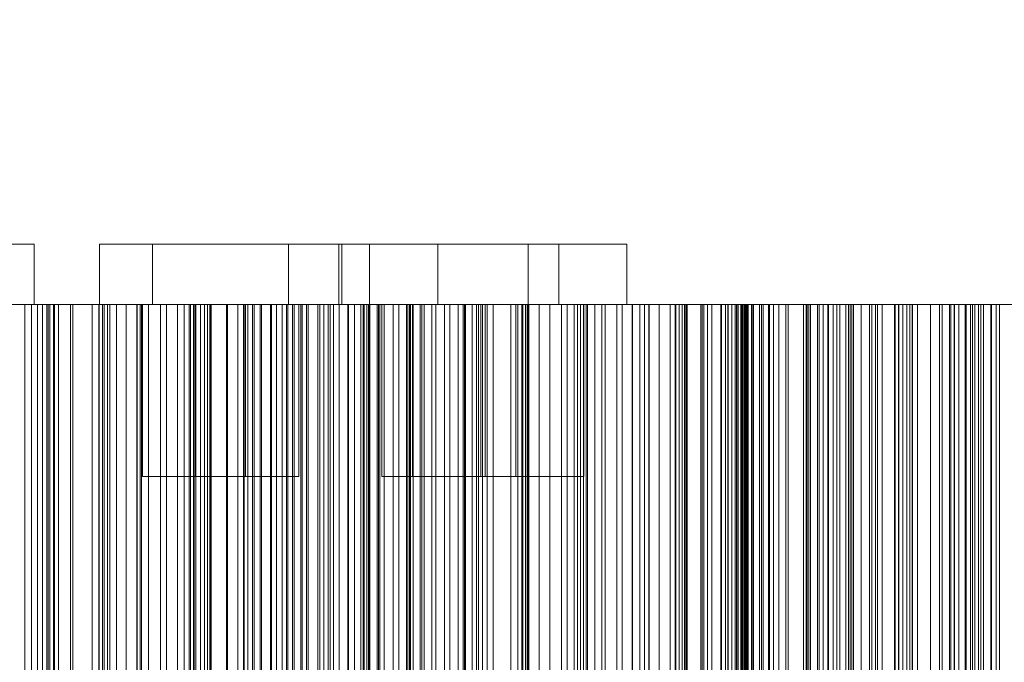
# Model space of a CAD drawing. Header units: millimetres. Extents: x -2233 to 61924, y -68080 to 6847.
# Tile 642 of 656: x 25276 to 25505, y -17333 to -17184. Entities that reach past the tile are written whole.
import ezdxf

# ---------------------------------------------------------------- set-up
doc = ezdxf.new("R2010")
doc.units = ezdxf.units.MM
doc.layers.add('COTAS_P', color=1, linetype='Continuous', lineweight=0)
doc.layers.add('superior_briquetadora', color=7, linetype='Continuous', lineweight=0)
doc.dimstyles.new('R19_100', dxfattribs={"dimtxt": 250, "dimasz": 150, "dimexe": 150, "dimexo": 80, "dimgap": 100, "dimtad": 1, "dimtih": 1, "dimtoh": 1, "dimdsep": 46, "dimcen": 0.09, "dimadec": 0, "dimazin": 0, "dimtfac": 1, "dimtdec": 4, "dimtofl": 0, "dimtmove": 0, "dimatfit": 3, "dimfxl": 1, "dimtolj": 1, "dimtzin": 0, "dimarcsym": 0})

# ---------------------------------------------------------------- blocks, each defined once
blk = doc.blocks.new('DIM_R28_34')
at = {"layer": 'COTAS_P'}
for p, q in [((24250.07, -17080), (24400.07, -17035)), ((26750.07, -17080), (26600.07, -17035)), ((24250.07, -17980), (24250.07, -17080)), ((24250.07, -17080), (26750.07, -17080)), ((24250.07, -17080), (24400.07, -17125)), ((26750.07, -17080), (26600.07, -17125)), ((26750.07, -17980), (26750.07, -17080))]:
    blk.add_line(p, q, dxfattribs=at)
blk.add_text('2500 P', height=250, dxfattribs=at).set_placement((25500.07, -16980))

msp = doc.modelspace()

# ---------------------------------------------------------------- linework, layer by layer
at = {"layer": 'superior_briquetadora'}
for p, q in [((25276.511, -17236), (25270.039, -17236)), ((25271.727, -17236), (25277.448, -17236)), ((25279.156, -17236), (25276.511, -17236)), ((25277.448, -17236), (25279.156, -17236)), ((25279.156, -17236), (25279.156, -17250)), ((25294.345, -17236), (25296.989, -17236)), ((25294.345, -17236), (25294.345, -17250)), ((25296.053, -17236), (25294.345, -17236)), ((25301.774, -17236), (25296.053, -17236)), ((25296.989, -17236), (25303.462, -17236)), ((25310.377, -17236), (25301.774, -17236)), ((25303.462, -17236), (25312.481, -17236)), ((25306.668, -17236), (25309.313, -17236)), ((25306.668, -17236), (25306.668, -17250)), ((25308.376, -17236), (25306.668, -17236)), ((25314.098, -17236), (25308.376, -17236)), ((25309.313, -17236), (25315.785, -17236)), ((25320.156, -17236), (25310.377, -17236)), ((25312.481, -17236), (25322.261, -17236)), ((25322.7, -17236), (25314.098, -17236)), ((25315.785, -17236), (25324.805, -17236)), ((25329.175, -17236), (25320.156, -17236)), ((25322.261, -17236), (25330.863, -17236)), ((25332.479, -17236), (25322.7, -17236)), ((25324.805, -17236), (25334.584, -17236)), ((25335.648, -17236), (25329.175, -17236)), ((25330.863, -17236), (25336.584, -17236)), ((25341.498, -17236), (25332.479, -17236)), ((25334.584, -17236), (25343.186, -17236)), ((25338.292, -17236), (25335.648, -17236)), ((25336.584, -17236), (25338.292, -17236)), ((25338.292, -17236), (25338.292, -17250)), ((25347.971, -17236), (25341.498, -17236)), ((25343.186, -17236), (25348.908, -17236)), ((25350.615, -17236), (25347.971, -17236)), ((25348.908, -17236), (25350.615, -17236)), ((25349.959, -17236), (25352.603, -17236)), ((25349.959, -17236), (25349.959, -17250)), ((25351.667, -17236), (25349.959, -17236)), ((25350.615, -17236), (25350.615, -17250)), ((25357.388, -17236), (25351.667, -17236)), ((25352.603, -17236), (25359.076, -17236)), ((25357.074, -17236), (25359.718, -17236)), ((25357.074, -17236), (25357.074, -17250)), ((25358.782, -17236), (25357.074, -17236)), ((25365.991, -17236), (25357.388, -17236)), ((25364.503, -17236), (25358.782, -17236)), ((25359.076, -17236), (25368.095, -17236)), ((25359.718, -17236), (25366.191, -17236)), ((25373.105, -17236), (25364.503, -17236)), ((25375.77, -17236), (25365.991, -17236)), ((25366.191, -17236), (25375.21, -17236)), ((25368.095, -17236), (25377.874, -17236)), ((25372.919, -17236), (25375.564, -17236)), ((25372.919, -17236), (25372.919, -17250)), ((25374.627, -17236), (25372.919, -17236)), ((25382.884, -17236), (25373.105, -17236)), ((25380.349, -17236), (25374.627, -17236)), ((25375.21, -17236), (25384.989, -17236)), ((25375.564, -17236), (25382.037, -17236)), ((25384.789, -17236), (25375.77, -17236)), ((25377.874, -17236), (25386.477, -17236)), ((25388.951, -17236), (25380.349, -17236)), ((25382.037, -17236), (25391.056, -17236)), ((25391.904, -17236), (25382.884, -17236)), ((25391.262, -17236), (25384.789, -17236)), ((25384.989, -17236), (25393.592, -17236)), ((25386.477, -17236), (25392.198, -17236)), ((25398.73, -17236), (25388.951, -17236)), ((25391.056, -17236), (25400.835, -17236)), ((25393.906, -17236), (25391.262, -17236)), ((25398.376, -17236), (25391.904, -17236)), ((25392.198, -17236), (25393.906, -17236)), ((25393.592, -17236), (25399.313, -17236)), ((25393.906, -17236), (25393.906, -17250)), ((25401.021, -17236), (25398.376, -17236)), ((25407.749, -17236), (25398.73, -17236)), ((25399.313, -17236), (25401.021, -17236)), ((25400.835, -17236), (25409.437, -17236)), ((25401.021, -17236), (25401.021, -17250)), ((25414.222, -17236), (25407.749, -17236)), ((25409.437, -17236), (25415.159, -17236)), ((25416.866, -17236), (25414.222, -17236)), ((25415.159, -17236), (25416.866, -17236)), ((25416.866, -17236), (25416.866, -17250)), ((25282.914, -17250), (25264.374, -17250)), ((25283.083, -17250), (25264.447, -17250)), ((25276.511, -17250), (25270.039, -17250)), ((25271.727, -17250), (25277.448, -17250)), ((25273.758, -17250), (25291.754, -17250)), ((25273.771, -17250), (25283.72, -17250)), ((25273.88, -17250), (25291.968, -17250)), ((25284.84, -17250), (25274.69, -17250)), ((25275.231, -17250), (25276.976, -17250)), ((25279.156, -17250), (25276.511, -17250)), ((25276.976, -17250), (25276.976, -17450)), ((25276.976, -17250), (25278.547, -17250)), ((25277.448, -17250), (25279.156, -17250)), ((25278.547, -17250), (25278.547, -17450)), ((25278.547, -17250), (25279.935, -17250)), ((25279.935, -17250), (25279.935, -17450)), ((25279.935, -17250), (25281.127, -17250)), ((25281.127, -17250), (25281.127, -17450)), ((25281.127, -17250), (25282.104, -17250)), ((25282.104, -17250), (25282.104, -17450)), ((25282.104, -17250), (25282.839, -17250)), ((25282.402, -17250), (25283.936, -17250)), ((25283.654, -17250), (25282.402, -17250)), ((25282.402, -17450), (25282.402, -17250)), ((25282.839, -17250), (25282.839, -17450)), ((25282.839, -17250), (25292.641, -17250)), ((25300.193, -17250), (25282.914, -17250)), ((25300.45, -17250), (25283.083, -17250)), ((25287.643, -17250), (25283.654, -17250)), ((25283.654, -17450), (25283.654, -17250)), ((25283.72, -17250), (25295.458, -17250)), ((25283.72, -17450), (25283.72, -17250)), ((25283.936, -17250), (25288.197, -17250)), ((25283.936, -17450), (25283.936, -17250)), ((25296.735, -17250), (25284.84, -17250)), ((25284.84, -17450), (25284.84, -17250)), ((25294.218, -17250), (25287.643, -17250)), ((25287.643, -17450), (25287.643, -17250)), ((25288.197, -17250), (25295.022, -17250)), ((25288.197, -17450), (25288.197, -17250)), ((25291.754, -17250), (25308.148, -17250)), ((25291.968, -17250), (25308.446, -17250)), ((25292.641, -17250), (25292.641, -17450)), ((25292.641, -17250), (25294.291, -17250)), ((25303.124, -17250), (25294.218, -17250)), ((25294.218, -17450), (25294.218, -17250)), ((25294.291, -17250), (25294.291, -17450)), ((25294.291, -17250), (25296.183, -17250)), ((25294.345, -17250), (25296.989, -17250)), ((25296.053, -17250), (25294.345, -17250)), ((25295.022, -17250), (25304.148, -17250)), ((25295.022, -17450), (25295.022, -17250)), ((25295.458, -17250), (25308.534, -17250)), ((25295.458, -17450), (25295.458, -17250)), ((25301.774, -17250), (25296.053, -17250)), ((25296.183, -17250), (25296.183, -17450)), ((25296.183, -17250), (25298.287, -17250)), ((25309.92, -17250), (25296.735, -17250)), ((25296.735, -17450), (25296.735, -17250)), ((25296.989, -17250), (25303.462, -17250)), ((25298.287, -17250), (25298.287, -17450)), ((25298.287, -17250), (25300.584, -17250)), ((25315.544, -17250), (25300.193, -17250)), ((25315.88, -17250), (25300.45, -17250)), ((25300.584, -17250), (25300.584, -17450)), ((25300.584, -17250), (25303.063, -17250)), ((25310.377, -17250), (25301.774, -17250)), ((25303.063, -17250), (25303.063, -17450)), ((25303.063, -17250), (25305.712, -17250)), ((25314.019, -17250), (25303.124, -17250)), ((25303.124, -17450), (25303.124, -17250)), ((25303.462, -17250), (25312.481, -17250)), ((25303.834, -17480), (25303.834, -17250)), ((25304.804, -17250), (25303.834, -17250)), ((25303.834, -17250), (25305.336, -17250)), ((25304.148, -17250), (25315.224, -17250)), ((25304.148, -17450), (25304.148, -17250)), ((25304.333, -17250), (25305.775, -17250)), ((25304.333, -17250), (25304.333, -17290)), ((25305.264, -17250), (25304.333, -17250)), ((25308.055, -17250), (25304.804, -17250)), ((25308.385, -17250), (25305.264, -17250)), ((25305.336, -17250), (25309.014, -17250)), ((25305.712, -17250), (25305.712, -17450)), ((25305.712, -17250), (25315.467, -17250)), ((25305.775, -17250), (25309.306, -17250)), ((25306.668, -17250), (25309.313, -17250)), ((25308.376, -17250), (25306.668, -17250)), ((25312.942, -17250), (25308.055, -17250)), ((25308.148, -17250), (25322.31, -17250)), ((25314.098, -17250), (25308.376, -17250)), ((25313.077, -17250), (25308.385, -17250)), ((25308.446, -17250), (25322.681, -17250)), ((25308.534, -17250), (25312.473, -17250)), ((25308.534, -17450), (25308.534, -17250)), ((25309.014, -17250), (25314.138, -17250)), ((25309.306, -17250), (25314.226, -17250)), ((25309.313, -17250), (25315.785, -17250)), ((25323.886, -17250), (25309.92, -17250)), ((25309.92, -17450), (25309.92, -17250)), ((25320.156, -17250), (25310.377, -17250)), ((25312.473, -17250), (25316.385, -17250)), ((25312.473, -17450), (25312.473, -17250)), ((25312.481, -17250), (25322.261, -17250)), ((25318.499, -17250), (25312.942, -17250)), ((25318.412, -17250), (25313.077, -17250)), ((25326.486, -17250), (25314.019, -17250)), ((25314.019, -17450), (25314.019, -17250)), ((25322.7, -17250), (25314.098, -17250)), ((25314.138, -17250), (25319.695, -17250)), ((25314.226, -17250), (25319.56, -17250)), ((25315.224, -17250), (25327.824, -17250)), ((25315.224, -17450), (25315.224, -17250)), ((25315.467, -17250), (25315.467, -17450)), ((25315.467, -17250), (25316.732, -17250)), ((25328.38, -17250), (25315.544, -17250)), ((25315.785, -17250), (25324.805, -17250)), ((25328.782, -17250), (25315.88, -17250)), ((25316.157, -17480), (25316.157, -17250)), ((25317.127, -17250), (25316.157, -17250)), ((25316.157, -17250), (25317.659, -17250)), ((25316.385, -17250), (25320.266, -17250)), ((25316.385, -17450), (25316.385, -17250)), ((25316.656, -17250), (25318.099, -17250)), ((25316.656, -17250), (25316.656, -17290)), ((25317.588, -17250), (25316.656, -17250)), ((25316.732, -17250), (25316.732, -17450)), ((25316.732, -17250), (25317.824, -17250)), ((25320.378, -17250), (25317.127, -17250)), ((25320.709, -17250), (25317.588, -17250)), ((25317.659, -17250), (25321.337, -17250)), ((25317.824, -17250), (25317.824, -17450)), ((25317.824, -17250), (25318.735, -17250)), ((25318.099, -17250), (25321.629, -17250)), ((25323.331, -17250), (25318.412, -17250)), ((25323.623, -17250), (25318.499, -17250)), ((25318.735, -17250), (25318.735, -17450)), ((25318.735, -17250), (25319.451, -17250)), ((25319.451, -17250), (25319.451, -17450)), ((25319.451, -17250), (25319.955, -17250)), ((25319.56, -17250), (25324.252, -17250)), ((25319.695, -17250), (25324.582, -17250)), ((25319.955, -17250), (25319.955, -17450)), ((25319.955, -17250), (25320.219, -17250)), ((25329.175, -17250), (25320.156, -17250)), ((25320.219, -17250), (25320.219, -17450)), ((25320.219, -17250), (25329.879, -17250)), ((25320.266, -17250), (25324.116, -17250)), ((25320.266, -17450), (25320.266, -17250)), ((25325.266, -17250), (25320.378, -17250)), ((25325.401, -17250), (25320.709, -17250)), ((25321.337, -17250), (25326.462, -17250)), ((25321.629, -17250), (25326.549, -17250)), ((25322.261, -17250), (25330.863, -17250)), ((25322.31, -17250), (25333.696, -17250)), ((25322.681, -17250), (25334.125, -17250)), ((25332.479, -17250), (25322.7, -17250)), ((25326.862, -17250), (25323.331, -17250)), ((25327.301, -17250), (25323.623, -17250)), ((25338.098, -17250), (25323.886, -17250)), ((25323.886, -17450), (25323.886, -17250)), ((25324.116, -17250), (25327.932, -17250)), ((25324.116, -17450), (25324.116, -17250)), ((25324.252, -17250), (25327.373, -17250)), ((25324.582, -17250), (25327.833, -17250)), ((25324.805, -17250), (25334.584, -17250)), ((25330.822, -17250), (25325.266, -17250)), ((25330.735, -17250), (25325.401, -17250)), ((25326.462, -17250), (25332.018, -17250)), ((25330.281, -17250), (25326.486, -17250)), ((25326.486, -17450), (25326.486, -17250)), ((25326.549, -17250), (25331.883, -17250)), ((25328.304, -17250), (25326.862, -17250)), ((25328.803, -17250), (25327.301, -17250)), ((25327.373, -17250), (25328.304, -17250)), ((25327.824, -17250), (25341.465, -17250)), ((25327.824, -17450), (25327.824, -17250)), ((25327.833, -17250), (25328.803, -17250)), ((25327.932, -17250), (25331.714, -17250)), ((25327.932, -17450), (25327.932, -17250)), ((25328.304, -17250), (25328.304, -17290)), ((25338.206, -17250), (25328.38, -17250)), ((25338.658, -17250), (25328.782, -17250)), ((25328.803, -17480), (25328.803, -17250)), ((25335.648, -17250), (25329.175, -17250)), ((25329.879, -17250), (25329.879, -17450)), ((25329.879, -17250), (25331.966, -17250)), ((25334.04, -17250), (25330.281, -17250)), ((25330.281, -17450), (25330.281, -17250)), ((25335.654, -17250), (25330.735, -17250)), ((25335.946, -17250), (25330.822, -17250)), ((25330.863, -17250), (25336.584, -17250)), ((25331.714, -17250), (25335.458, -17250)), ((25331.714, -17450), (25331.714, -17250)), ((25331.883, -17250), (25336.575, -17250)), ((25331.966, -17250), (25331.966, -17450)), ((25331.966, -17250), (25334.289, -17250)), ((25332.018, -17250), (25336.906, -17250)), ((25341.498, -17250), (25332.479, -17250)), ((25333.696, -17250), (25341.868, -17250)), ((25337.76, -17250), (25334.04, -17250)), ((25334.04, -17450), (25334.04, -17250)), ((25334.125, -17250), (25342.339, -17250)), ((25334.289, -17250), (25334.289, -17450)), ((25334.289, -17250), (25336.821, -17250)), ((25334.584, -17250), (25343.186, -17250)), ((25335.458, -17250), (25339.164, -17250)), ((25335.458, -17450), (25335.458, -17250)), ((25338.292, -17250), (25335.648, -17250)), ((25339.185, -17250), (25335.654, -17250)), ((25339.624, -17250), (25335.946, -17250)), ((25336.575, -17250), (25339.696, -17250)), ((25336.584, -17250), (25338.292, -17250)), ((25336.821, -17250), (25336.821, -17450)), ((25336.821, -17250), (25339.543, -17250)), ((25336.906, -17250), (25340.156, -17250)), ((25341.441, -17250), (25337.76, -17250)), ((25337.76, -17450), (25337.76, -17250)), ((25352.009, -17250), (25338.098, -17250)), ((25338.098, -17450), (25338.098, -17250)), ((25344.646, -17250), (25338.206, -17250)), ((25345.131, -17250), (25338.658, -17250)), ((25339.164, -17250), (25342.829, -17250)), ((25339.164, -17450), (25339.164, -17250)), ((25340.627, -17250), (25339.185, -17250)), ((25339.543, -17250), (25339.543, -17450)), ((25339.543, -17250), (25342.441, -17250)), ((25341.127, -17250), (25339.624, -17250)), ((25339.696, -17250), (25340.627, -17250)), ((25340.156, -17250), (25341.127, -17250)), ((25340.627, -17250), (25340.627, -17290)), ((25341.127, -17480), (25341.127, -17250)), ((25345.081, -17250), (25341.441, -17250)), ((25341.441, -17450), (25341.441, -17250)), ((25341.465, -17250), (25355.622, -17250)), ((25341.465, -17450), (25341.465, -17250)), ((25347.971, -17250), (25341.498, -17250)), ((25341.868, -17250), (25346.512, -17250)), ((25342.339, -17250), (25347.007, -17250)), ((25342.441, -17250), (25342.441, -17450)), ((25342.441, -17250), (25345.507, -17250)), ((25342.829, -17250), (25346.453, -17250)), ((25342.829, -17450), (25342.829, -17250)), ((25343.186, -17250), (25348.908, -17250)), ((25347.45, -17250), (25344.646, -17250)), ((25348.678, -17250), (25345.081, -17250)), ((25345.081, -17450), (25345.081, -17250)), ((25347.949, -17250), (25345.131, -17250)), ((25345.507, -17250), (25345.507, -17450)), ((25345.507, -17250), (25355.073, -17250)), ((25346.453, -17250), (25350.033, -17250)), ((25346.453, -17450), (25346.453, -17250)), ((25346.512, -17250), (25347.45, -17250)), ((25347.007, -17250), (25347.949, -17250)), ((25347.45, -17250), (25347.45, -17800)), ((25347.949, -17250), (25347.949, -17480)), ((25350.615, -17250), (25347.971, -17250)), ((25352.23, -17250), (25348.678, -17250)), ((25348.678, -17450), (25348.678, -17250)), ((25348.908, -17250), (25350.615, -17250)), ((25349.959, -17250), (25352.603, -17250)), ((25351.667, -17250), (25349.959, -17250)), ((25350.033, -17250), (25353.568, -17250)), ((25350.033, -17450), (25350.033, -17250)), ((25357.388, -17250), (25351.667, -17250)), ((25358.878, -17250), (25352.009, -17250)), ((25352.009, -17450), (25352.009, -17250)), ((25355.736, -17250), (25352.23, -17250)), ((25352.23, -17450), (25352.23, -17250)), ((25352.603, -17250), (25359.076, -17250)), ((25353.568, -17250), (25357.056, -17250)), ((25353.568, -17450), (25353.568, -17250)), ((25355.073, -17250), (25355.073, -17450)), ((25355.073, -17250), (25355.846, -17250)), ((25355.622, -17250), (25369.752, -17250)), ((25355.622, -17450), (25355.622, -17250)), ((25359.195, -17250), (25355.736, -17250)), ((25355.736, -17450), (25355.736, -17250)), ((25355.846, -17250), (25355.846, -17450)), ((25355.846, -17250), (25356.449, -17250)), ((25356.449, -17250), (25356.449, -17450)), ((25356.449, -17250), (25356.874, -17250)), ((25356.874, -17250), (25356.874, -17450)), ((25356.874, -17250), (25357.107, -17250)), ((25356.924, -17250), (25356.924, -17450)), ((25357.133, -17250), (25356.924, -17250)), ((25356.924, -17250), (25366.349, -17250)), ((25357.056, -17250), (25360.496, -17250)), ((25357.056, -17450), (25357.056, -17250)), ((25357.074, -17250), (25359.718, -17250)), ((25358.782, -17250), (25357.074, -17250)), ((25357.107, -17250), (25357.107, -17450)), ((25357.107, -17250), (25357.133, -17250)), ((25357.133, -17250), (25357.133, -17450)), ((25365.991, -17250), (25357.388, -17250)), ((25364.503, -17250), (25358.782, -17250)), ((25365.698, -17250), (25358.878, -17250)), ((25358.878, -17450), (25358.878, -17250)), ((25359.076, -17250), (25368.095, -17250)), ((25362.604, -17250), (25359.195, -17250)), ((25359.195, -17450), (25359.195, -17250)), ((25359.448, -17480), (25359.448, -17250)), ((25360.418, -17250), (25359.448, -17250)), ((25359.448, -17250), (25360.95, -17250)), ((25359.718, -17250), (25366.191, -17250)), ((25359.947, -17250), (25361.389, -17250)), ((25359.947, -17250), (25359.947, -17290)), ((25360.878, -17250), (25359.947, -17250)), ((25363.669, -17250), (25360.418, -17250)), ((25360.496, -17250), (25363.886, -17250)), ((25360.496, -17450), (25360.496, -17250)), ((25363.999, -17250), (25360.878, -17250)), ((25360.95, -17250), (25364.628, -17250)), ((25361.389, -17250), (25364.92, -17250)), ((25365.962, -17250), (25362.604, -17250)), ((25362.604, -17450), (25362.604, -17250)), ((25368.556, -17250), (25363.669, -17250)), ((25363.886, -17250), (25367.225, -17250)), ((25363.886, -17450), (25363.886, -17250)), ((25368.691, -17250), (25363.999, -17250)), ((25373.105, -17250), (25364.503, -17250)), ((25364.628, -17250), (25369.752, -17250)), ((25364.92, -17250), (25369.84, -17250)), ((25372.465, -17250), (25365.698, -17250)), ((25365.698, -17450), (25365.698, -17250)), ((25369.269, -17250), (25365.962, -17250)), ((25365.962, -17450), (25365.962, -17250)), ((25375.77, -17250), (25365.991, -17250)), ((25366.191, -17250), (25375.21, -17250)), ((25366.349, -17250), (25366.349, -17450)), ((25366.349, -17250), (25368.852, -17250)), ((25366.562, -17480), (25366.562, -17250)), ((25367.533, -17250), (25366.562, -17250)), ((25366.562, -17250), (25368.065, -17250)), ((25367.062, -17250), (25368.504, -17250)), ((25367.062, -17250), (25367.062, -17290)), ((25367.993, -17250), (25367.062, -17250)), ((25367.225, -17250), (25379.369, -17250)), ((25367.225, -17450), (25367.225, -17250)), ((25370.784, -17250), (25367.533, -17250)), ((25371.114, -17250), (25367.993, -17250)), ((25368.065, -17250), (25371.743, -17250)), ((25368.095, -17250), (25377.874, -17250)), ((25368.504, -17250), (25372.035, -17250)), ((25374.113, -17250), (25368.556, -17250)), ((25374.025, -17250), (25368.691, -17250)), ((25368.852, -17250), (25368.852, -17450)), ((25368.852, -17250), (25371.585, -17250)), ((25372.521, -17250), (25369.269, -17250)), ((25369.269, -17450), (25369.269, -17250)), ((25369.752, -17250), (25383.31, -17250)), ((25369.752, -17250), (25375.309, -17250)), ((25369.752, -17450), (25369.752, -17250)), ((25369.84, -17250), (25375.174, -17250)), ((25375.671, -17250), (25370.784, -17250)), ((25375.806, -17250), (25371.114, -17250)), ((25371.585, -17250), (25371.585, -17450)), ((25371.585, -17250), (25374.52, -17250)), ((25371.743, -17250), (25376.867, -17250)), ((25372.035, -17250), (25376.954, -17250)), ((25379.178, -17250), (25372.465, -17250)), ((25372.465, -17450), (25372.465, -17250)), ((25375.718, -17250), (25372.521, -17250)), ((25372.521, -17450), (25372.521, -17250)), ((25372.919, -17250), (25375.564, -17250)), ((25374.627, -17250), (25372.919, -17250)), ((25382.884, -17250), (25373.105, -17250)), ((25378.945, -17250), (25374.025, -17250)), ((25379.237, -17250), (25374.113, -17250)), ((25374.52, -17250), (25374.52, -17450)), ((25374.52, -17250), (25377.64, -17250)), ((25380.349, -17250), (25374.627, -17250)), ((25375.174, -17250), (25379.866, -17250)), ((25375.21, -17250), (25384.989, -17250)), ((25375.309, -17250), (25380.196, -17250)), ((25375.564, -17250), (25382.037, -17250)), ((25381.228, -17250), (25375.671, -17250)), ((25378.858, -17250), (25375.718, -17250)), ((25375.718, -17450), (25375.718, -17250)), ((25384.789, -17250), (25375.77, -17250)), ((25381.14, -17250), (25375.806, -17250)), ((25376.867, -17250), (25382.423, -17250)), ((25376.954, -17250), (25382.288, -17250)), ((25377.64, -17250), (25377.64, -17450)), ((25377.64, -17250), (25380.93, -17250)), ((25377.874, -17250), (25386.477, -17250)), ((25381.94, -17250), (25378.858, -17250)), ((25378.858, -17450), (25378.858, -17250)), ((25382.476, -17250), (25378.945, -17250)), ((25385.832, -17250), (25379.178, -17250)), ((25379.178, -17450), (25379.178, -17250)), ((25382.915, -17250), (25379.237, -17250)), ((25379.369, -17250), (25392.72, -17250)), ((25379.369, -17450), (25379.369, -17250)), ((25379.866, -17250), (25382.987, -17250)), ((25380.196, -17250), (25383.447, -17250)), ((25388.951, -17250), (25380.349, -17250)), ((25380.93, -17250), (25380.93, -17450)), ((25380.93, -17250), (25384.382, -17250)), ((25386.06, -17250), (25381.14, -17250)), ((25386.352, -17250), (25381.228, -17250)), ((25393.301, -17250), (25381.94, -17250)), ((25381.94, -17450), (25381.94, -17250)), ((25382.037, -17250), (25391.056, -17250)), ((25382.288, -17250), (25386.981, -17250)), ((25382.408, -17480), (25382.408, -17250)), ((25383.378, -17250), (25382.408, -17250)), ((25382.408, -17250), (25383.91, -17250)), ((25382.423, -17250), (25387.311, -17250)), ((25383.918, -17250), (25382.476, -17250)), ((25391.904, -17250), (25382.884, -17250)), ((25382.907, -17250), (25384.35, -17250)), ((25382.907, -17250), (25382.907, -17290)), ((25383.839, -17250), (25382.907, -17250)), ((25384.417, -17250), (25382.915, -17250)), ((25382.987, -17250), (25383.918, -17250)), ((25383.31, -17250), (25389.927, -17250)), ((25383.31, -17450), (25383.31, -17250)), ((25386.629, -17250), (25383.378, -17250)), ((25383.447, -17250), (25384.417, -17250)), ((25386.96, -17250), (25383.839, -17250)), ((25383.91, -17250), (25387.588, -17250)), ((25383.918, -17250), (25383.918, -17290)), ((25384.35, -17250), (25387.88, -17250)), ((25384.382, -17250), (25384.382, -17450)), ((25384.382, -17250), (25393.667, -17250)), ((25384.417, -17480), (25384.417, -17250)), ((25391.262, -17250), (25384.789, -17250)), ((25384.989, -17250), (25393.592, -17250)), ((25392.425, -17250), (25385.832, -17250)), ((25385.832, -17450), (25385.832, -17250)), ((25389.59, -17250), (25386.06, -17250)), ((25390.03, -17250), (25386.352, -17250)), ((25386.477, -17250), (25392.198, -17250)), ((25391.517, -17250), (25386.629, -17250)), ((25391.652, -17250), (25386.96, -17250)), ((25386.981, -17250), (25390.101, -17250)), ((25387.311, -17250), (25390.562, -17250)), ((25387.588, -17250), (25392.713, -17250)), ((25387.88, -17250), (25392.8, -17250)), ((25398.73, -17250), (25388.951, -17250)), ((25391.033, -17250), (25389.59, -17250)), ((25389.927, -17250), (25396.48, -17250)), ((25389.927, -17450), (25389.927, -17250)), ((25391.532, -17250), (25390.03, -17250)), ((25390.101, -17250), (25391.033, -17250)), ((25390.562, -17250), (25391.532, -17250)), ((25391.033, -17250), (25391.033, -17290)), ((25391.056, -17250), (25400.835, -17250)), ((25393.906, -17250), (25391.262, -17250)), ((25397.073, -17250), (25391.517, -17250)), ((25391.532, -17480), (25391.532, -17250)), ((25396.986, -17250), (25391.652, -17250)), ((25398.376, -17250), (25391.904, -17250)), ((25392.198, -17250), (25393.906, -17250)), ((25398.953, -17250), (25392.425, -17250)), ((25392.425, -17450), (25392.425, -17250)), ((25392.6, -17250), (25392.6, -17450)), ((25393.28, -17250), (25392.6, -17250)), ((25392.6, -17250), (25401.699, -17250)), ((25392.713, -17250), (25398.269, -17250)), ((25392.72, -17250), (25406.765, -17250)), ((25392.72, -17450), (25392.72, -17250)), ((25392.8, -17250), (25398.134, -17250)), ((25393.28, -17250), (25393.28, -17450)), ((25393.733, -17250), (25393.28, -17250)), ((25406.11, -17250), (25393.301, -17250)), ((25393.301, -17450), (25393.301, -17250)), ((25393.592, -17250), (25399.313, -17250)), ((25393.667, -17250), (25393.667, -17450)), ((25393.667, -17250), (25393.941, -17250)), ((25393.733, -17250), (25393.733, -17450)), ((25393.984, -17250), (25393.733, -17250)), ((25393.941, -17250), (25393.941, -17450)), ((25393.941, -17250), (25394.049, -17250)), ((25393.984, -17250), (25393.984, -17450)), ((25394.049, -17250), (25393.984, -17250)), ((25394.049, -17250), (25394.049, -17450)), ((25396.48, -17250), (25402.968, -17250)), ((25396.48, -17450), (25396.48, -17250)), ((25401.905, -17250), (25396.986, -17250)), ((25402.198, -17250), (25397.073, -17250)), ((25398.134, -17250), (25402.826, -17250)), ((25398.269, -17250), (25403.157, -17250)), ((25401.021, -17250), (25398.376, -17250)), ((25407.749, -17250), (25398.73, -17250)), ((25405.415, -17250), (25398.953, -17250)), ((25398.953, -17450), (25398.953, -17250)), ((25399.313, -17250), (25401.021, -17250)), ((25400.835, -17250), (25409.437, -17250)), ((25401.699, -17250), (25401.699, -17450)), ((25401.699, -17250), (25404.594, -17250)), ((25405.436, -17250), (25401.905, -17250)), ((25405.875, -17250), (25402.198, -17250)), ((25402.826, -17250), (25405.947, -17250)), ((25402.968, -17250), (25409.386, -17250)), ((25402.968, -17450), (25402.968, -17250)), ((25403.157, -17250), (25406.407, -17250)), ((25404.594, -17250), (25404.594, -17450)), ((25404.594, -17250), (25407.71, -17250)), ((25411.806, -17250), (25405.415, -17250)), ((25405.415, -17450), (25405.415, -17250)), ((25406.878, -17250), (25405.436, -17250)), ((25407.378, -17250), (25405.875, -17250)), ((25405.947, -17250), (25406.878, -17250)), ((25419.875, -17250), (25406.11, -17250)), ((25406.11, -17450), (25406.11, -17250)), ((25406.407, -17250), (25407.378, -17250)), ((25406.765, -17250), (25420.964, -17250)), ((25406.765, -17450), (25406.765, -17250)), ((25406.878, -17250), (25406.878, -17290)), ((25407.378, -17480), (25407.378, -17250)), ((25407.71, -17250), (25407.71, -17450)), ((25407.71, -17250), (25411.021, -17250)), ((25414.222, -17250), (25407.749, -17250)), ((25409.386, -17250), (25415.732, -17250)), ((25409.386, -17450), (25409.386, -17250)), ((25409.437, -17250), (25415.159, -17250)), ((25411.021, -17250), (25411.021, -17450)), ((25411.021, -17250), (25414.508, -17250)), ((25418.124, -17250), (25411.806, -17250)), ((25411.806, -17450), (25411.806, -17250)), ((25416.866, -17250), (25414.222, -17250)), ((25414.508, -17250), (25414.508, -17450)), ((25414.508, -17250), (25418.159, -17250)), ((25415.159, -17250), (25416.866, -17250)), ((25415.732, -17250), (25422.003, -17250)), ((25415.732, -17450), (25415.732, -17250)), ((25424.366, -17250), (25418.124, -17250)), ((25418.124, -17450), (25418.124, -17250)), ((25418.159, -17250), (25418.159, -17450)), ((25418.159, -17250), (25421.964, -17250)), ((25434.065, -17250), (25419.875, -17250)), ((25419.875, -17450), (25419.875, -17250)), ((25420.964, -17250), (25434.772, -17250)), ((25420.964, -17450), (25420.964, -17250)), ((25421.964, -17250), (25421.964, -17450)), ((25421.964, -17250), (25430.879, -17250)), ((25422.003, -17250), (25428.197, -17250)), ((25422.003, -17450), (25422.003, -17250)), ((25430.53, -17250), (25424.366, -17250)), ((25424.366, -17450), (25424.366, -17250)), ((25426.903, -17250), (25426.903, -17450)), ((25428.048, -17250), (25426.903, -17250)), ((25426.903, -17250), (25435.589, -17250)), ((25428.048, -17250), (25428.048, -17450)), ((25428.974, -17250), (25428.048, -17250)), ((25428.197, -17250), (25434.311, -17250)), ((25428.197, -17450), (25428.197, -17250)), ((25428.974, -17250), (25428.974, -17450)), ((25429.708, -17250), (25428.974, -17250)), ((25429.708, -17250), (25429.708, -17450)), ((25430.263, -17250), (25429.708, -17250)), ((25430.263, -17250), (25430.263, -17450)), ((25430.651, -17250), (25430.263, -17250)), ((25436.612, -17250), (25430.53, -17250)), ((25430.53, -17450), (25430.53, -17250)), ((25430.651, -17250), (25430.651, -17450)), ((25430.879, -17250), (25430.651, -17250)), ((25430.879, -17250), (25430.879, -17450)), ((25448.137, -17250), (25434.065, -17250)), ((25434.065, -17450), (25434.065, -17250)), ((25434.311, -17250), (25440.341, -17250)), ((25434.311, -17450), (25434.311, -17250)), ((25434.772, -17250), (25447.659, -17250)), ((25434.772, -17450), (25434.772, -17250)), ((25435.589, -17250), (25435.589, -17450)), ((25435.589, -17250), (25438.847, -17250)), ((25442.61, -17250), (25436.612, -17250)), ((25436.612, -17450), (25436.612, -17250)), ((25438.692, -17250), (25440.406, -17250)), ((25439.763, -17250), (25438.692, -17250)), ((25438.692, -17450), (25438.692, -17250)), ((25438.847, -17250), (25438.847, -17450)), ((25438.847, -17250), (25442.317, -17250)), ((25443.578, -17250), (25439.763, -17250)), ((25439.763, -17450), (25439.763, -17250)), ((25440.341, -17250), (25446.285, -17250)), ((25440.341, -17450), (25440.341, -17250)), ((25440.406, -17250), (25441.264, -17250)), ((25440.406, -17450), (25440.406, -17250)), ((25441.264, -17250), (25442.035, -17250)), ((25441.264, -17450), (25441.264, -17250)), ((25442.035, -17250), (25442.72, -17250)), ((25442.035, -17450), (25442.035, -17250)), ((25442.317, -17250), (25442.317, -17450)), ((25442.317, -17250), (25445.971, -17250)), ((25448.521, -17250), (25442.61, -17250)), ((25442.61, -17450), (25442.61, -17250)), ((25442.72, -17250), (25443.317, -17250)), ((25442.72, -17450), (25442.72, -17250)), ((25443.317, -17250), (25443.827, -17250)), ((25443.321, -17250), (25445.776, -17250)), ((25443.644, -17250), (25443.321, -17250)), ((25443.321, -17450), (25443.321, -17250)), ((25449.991, -17250), (25443.578, -17250)), ((25443.578, -17450), (25443.578, -17250)), ((25444.1, -17250), (25443.644, -17250)), ((25443.644, -17450), (25443.644, -17250)), ((25443.827, -17250), (25444.25, -17250)), ((25443.827, -17450), (25443.827, -17250)), ((25444.468, -17250), (25444.1, -17250)), ((25444.1, -17450), (25444.1, -17250)), ((25444.25, -17250), (25444.585, -17250)), ((25444.25, -17450), (25444.25, -17250)), ((25444.749, -17250), (25444.468, -17250)), ((25444.468, -17450), (25444.468, -17250)), ((25444.585, -17250), (25444.833, -17250)), ((25444.585, -17450), (25444.585, -17250)), ((25444.942, -17250), (25444.749, -17250)), ((25444.749, -17450), (25444.749, -17250)), ((25444.833, -17250), (25444.992, -17250)), ((25444.833, -17450), (25444.833, -17250)), ((25445.047, -17250), (25444.942, -17250)), ((25444.942, -17450), (25444.942, -17250)), ((25444.992, -17250), (25445.063, -17250)), ((25444.992, -17450), (25444.992, -17250)), ((25445.063, -17250), (25445.047, -17250)), ((25445.047, -17450), (25445.047, -17250)), ((25445.063, -17450), (25445.063, -17250)), ((25445.776, -17250), (25450.915, -17250)), ((25445.776, -17450), (25445.776, -17250)), ((25445.971, -17250), (25445.971, -17450)), ((25445.971, -17250), (25449.792, -17250)), ((25446.285, -17250), (25452.141, -17250)), ((25446.285, -17450), (25446.285, -17250)), ((25447.659, -17250), (25459.128, -17250)), ((25447.659, -17450), (25447.659, -17250)), ((25461.549, -17250), (25448.137, -17250)), ((25448.137, -17450), (25448.137, -17250)), ((25454.342, -17250), (25448.521, -17250)), ((25448.521, -17450), (25448.521, -17250)), ((25449.792, -17250), (25449.792, -17450)), ((25449.792, -17250), (25453.769, -17250)), ((25458.756, -17250), (25449.991, -17250)), ((25449.991, -17450), (25449.991, -17250)), ((25450.915, -17250), (25458.54, -17250)), ((25450.915, -17450), (25450.915, -17250)), ((25452.141, -17250), (25457.905, -17250)), ((25452.141, -17450), (25452.141, -17250)), ((25453.769, -17250), (25453.769, -17450)), ((25453.769, -17250), (25457.891, -17250)), ((25464.812, -17250), (25454.342, -17250)), ((25454.342, -17450), (25454.342, -17250)), ((25457.891, -17250), (25457.891, -17450)), ((25457.891, -17250), (25466.349, -17250)), ((25457.905, -17250), (25463.576, -17250)), ((25457.905, -17450), (25457.905, -17250)), ((25458.54, -17250), (25468.359, -17250)), ((25458.54, -17450), (25458.54, -17250)), ((25469.534, -17250), (25458.756, -17250)), ((25458.756, -17450), (25458.756, -17250)), ((25459.128, -17250), (25468.74, -17250)), ((25459.128, -17450), (25459.128, -17250)), ((25459.503, -17250), (25459.503, -17450)), ((25461.101, -17250), (25459.503, -17250)), ((25459.503, -17250), (25467.692, -17250)), ((25461.101, -17250), (25461.101, -17450)), ((25462.493, -17250), (25461.101, -17250)), ((25473.786, -17250), (25461.549, -17250)), ((25461.549, -17450), (25461.549, -17250)), ((25462.493, -17250), (25462.493, -17450)), ((25463.702, -17250), (25462.493, -17250)), ((25463.576, -17250), (25469.15, -17250)), ((25463.576, -17450), (25463.576, -17250)), ((25463.702, -17250), (25463.702, -17450)), ((25464.741, -17250), (25463.702, -17250)), ((25464.741, -17250), (25464.741, -17450)), ((25465.621, -17250), (25464.741, -17250)), ((25473.205, -17250), (25464.812, -17250)), ((25464.812, -17450), (25464.812, -17250)), ((25465.621, -17250), (25465.621, -17450)), ((25466.349, -17250), (25465.621, -17250)), ((25466.349, -17250), (25466.349, -17450)), ((25467.692, -17250), (25467.692, -17450)), ((25467.692, -17250), (25471.283, -17250)), ((25468.359, -17250), (25479.993, -17250)), ((25468.359, -17450), (25468.359, -17250)), ((25468.74, -17250), (25476.124, -17250)), ((25468.74, -17450), (25468.74, -17250)), ((25469.15, -17250), (25474.625, -17250)), ((25469.15, -17450), (25469.15, -17250)), ((25481.913, -17250), (25469.534, -17250)), ((25469.534, -17450), (25469.534, -17250)), ((25471.283, -17250), (25471.283, -17450)), ((25471.283, -17250), (25475.072, -17250)), ((25479.2, -17250), (25473.205, -17250)), ((25473.205, -17450), (25473.205, -17250)), ((25484.377, -17250), (25473.786, -17250)), ((25473.786, -17450), (25473.786, -17250)), ((25474.625, -17250), (25479.999, -17250)), ((25474.625, -17450), (25474.625, -17250)), ((25475.072, -17250), (25475.072, -17450)), ((25475.072, -17250), (25479.035, -17250)), ((25476.124, -17250), (25480.997, -17250)), ((25476.124, -17450), (25476.124, -17250)), ((25479.035, -17250), (25479.035, -17450)), ((25479.035, -17250), (25483.153, -17250)), ((25482.565, -17250), (25479.2, -17250)), ((25479.2, -17450), (25479.2, -17250)), ((25479.993, -17250), (25492.997, -17250)), ((25479.993, -17450), (25479.993, -17250)), ((25479.999, -17250), (25489.476, -17250)), ((25479.999, -17450), (25479.999, -17250)), ((25480.997, -17250), (25483.172, -17250)), ((25480.997, -17450), (25480.997, -17250)), ((25495.416, -17250), (25481.913, -17250)), ((25481.913, -17450), (25481.913, -17250)), ((25483.172, -17250), (25482.565, -17250)), ((25482.565, -17450), (25482.565, -17250)), ((25483.153, -17250), (25483.153, -17450)), ((25483.153, -17250), (25487.417, -17250)), ((25483.172, -17450), (25483.172, -17250)), ((25492.916, -17250), (25484.377, -17250)), ((25484.377, -17450), (25484.377, -17250)), ((25487.417, -17250), (25487.417, -17450)), ((25487.417, -17250), (25491.816, -17250)), ((25489.476, -17250), (25496.705, -17250)), ((25489.476, -17450), (25489.476, -17250)), ((25490.086, -17250), (25490.086, -17450)), ((25492.123, -17250), (25490.086, -17250)), ((25490.086, -17250), (25497.699, -17250)), ((25491.816, -17250), (25491.816, -17450)), ((25491.816, -17250), (25499.736, -17250)), ((25492.123, -17250), (25492.123, -17450)), ((25493.966, -17250), (25492.123, -17250)), ((25499.074, -17250), (25492.916, -17250)), ((25492.916, -17450), (25492.916, -17250)), ((25492.997, -17250), (25506.87, -17250)), ((25492.997, -17450), (25492.997, -17250)), ((25493.966, -17250), (25493.966, -17450)), ((25495.638, -17250), (25493.966, -17250)), ((25509.525, -17250), (25495.416, -17250)), ((25495.416, -17450), (25495.416, -17250)), ((25495.638, -17250), (25495.638, -17450)), ((25497.152, -17250), (25495.638, -17250)), ((25496.705, -17250), (25501.408, -17250)), ((25496.705, -17450), (25496.705, -17250)), ((25497.152, -17250), (25497.152, -17450)), ((25498.516, -17250), (25497.152, -17250)), ((25497.699, -17250), (25497.699, -17450)), ((25497.699, -17250), (25501.589, -17250)), ((25498.516, -17250), (25498.516, -17450)), ((25499.736, -17250), (25498.516, -17250)), ((25502.615, -17250), (25499.074, -17250)), ((25499.074, -17450), (25499.074, -17250)), ((25499.736, -17250), (25499.736, -17450)), ((25501.408, -17250), (25503.403, -17250)), ((25501.408, -17450), (25501.408, -17250)), ((25501.589, -17250), (25501.589, -17450)), ((25501.589, -17250), (25505.661, -17250)), ((25503.403, -17250), (25502.615, -17250)), ((25502.615, -17450), (25502.615, -17250)), ((25503.403, -17450), (25503.403, -17250)), ((25304.333, -17290), (25305.775, -17290)), ((25305.264, -17290), (25304.333, -17290)), ((25308.385, -17290), (25305.264, -17290)), ((25305.775, -17290), (25309.306, -17290)), ((25313.077, -17290), (25308.385, -17290)), ((25309.306, -17290), (25314.226, -17290)), ((25318.412, -17290), (25313.077, -17290)), ((25314.226, -17290), (25319.56, -17290)), ((25316.656, -17290), (25318.099, -17290)), ((25317.588, -17290), (25316.656, -17290)), ((25320.709, -17290), (25317.588, -17290)), ((25318.099, -17290), (25321.629, -17290)), ((25323.331, -17290), (25318.412, -17290)), ((25319.56, -17290), (25324.252, -17290)), ((25325.401, -17290), (25320.709, -17290)), ((25321.629, -17290), (25326.549, -17290)), ((25326.862, -17290), (25323.331, -17290)), ((25324.252, -17290), (25327.373, -17290)), ((25330.735, -17290), (25325.401, -17290)), ((25326.549, -17290), (25331.883, -17290)), ((25328.304, -17290), (25326.862, -17290)), ((25327.373, -17290), (25328.304, -17290)), ((25335.654, -17290), (25330.735, -17290)), ((25331.883, -17290), (25336.575, -17290)), ((25339.185, -17290), (25335.654, -17290)), ((25336.575, -17290), (25339.696, -17290)), ((25340.627, -17290), (25339.185, -17290)), ((25339.696, -17290), (25340.627, -17290)), ((25359.947, -17290), (25361.389, -17290)), ((25360.878, -17290), (25359.947, -17290)), ((25363.999, -17290), (25360.878, -17290)), ((25361.389, -17290), (25364.92, -17290)), ((25368.691, -17290), (25363.999, -17290)), ((25364.92, -17290), (25369.84, -17290)), ((25367.062, -17290), (25368.504, -17290)), ((25367.993, -17290), (25367.062, -17290)), ((25371.114, -17290), (25367.993, -17290)), ((25368.504, -17290), (25372.035, -17290)), ((25374.025, -17290), (25368.691, -17290)), ((25369.84, -17290), (25375.174, -17290)), ((25375.806, -17290), (25371.114, -17290)), ((25372.035, -17290), (25376.954, -17290)), ((25378.945, -17290), (25374.025, -17290)), ((25375.174, -17290), (25379.866, -17290)), ((25381.14, -17290), (25375.806, -17290)), ((25376.954, -17290), (25382.288, -17290)), ((25382.476, -17290), (25378.945, -17290)), ((25379.866, -17290), (25382.987, -17290)), ((25386.06, -17290), (25381.14, -17290)), ((25382.288, -17290), (25386.981, -17290)), ((25383.918, -17290), (25382.476, -17290)), ((25382.907, -17290), (25384.35, -17290)), ((25383.839, -17290), (25382.907, -17290)), ((25382.987, -17290), (25383.918, -17290)), ((25386.96, -17290), (25383.839, -17290)), ((25384.35, -17290), (25387.88, -17290)), ((25389.59, -17290), (25386.06, -17290)), ((25391.652, -17290), (25386.96, -17290)), ((25386.981, -17290), (25390.101, -17290)), ((25387.88, -17290), (25392.8, -17290)), ((25391.033, -17290), (25389.59, -17290)), ((25390.101, -17290), (25391.033, -17290)), ((25396.986, -17290), (25391.652, -17290)), ((25392.8, -17290), (25398.134, -17290)), ((25401.905, -17290), (25396.986, -17290)), ((25398.134, -17290), (25402.826, -17290)), ((25405.436, -17290), (25401.905, -17290)), ((25402.826, -17290), (25405.947, -17290)), ((25406.878, -17290), (25405.436, -17290)), ((25405.947, -17290), (25406.878, -17290))]:
    msp.add_line(p, q, dxfattribs=at)

# ---------------------------------------------------------------- dimensions: what is measured, and where the dimension line sits
at = {"layer": 'COTAS_P'}
dim = msp.add_aligned_dim(p1=(24250.067, -17980), p2=(26750.067, -17980), distance=900, text='<> P', dimstyle='R19_100', dxfattribs=at)
dim.commit()
dim.dimension.update_dxf_attribs({"geometry": 'DIM_R28_34', "text_midpoint": (25500.067, -17080)})

doc.saveas('drawing.dxf')
